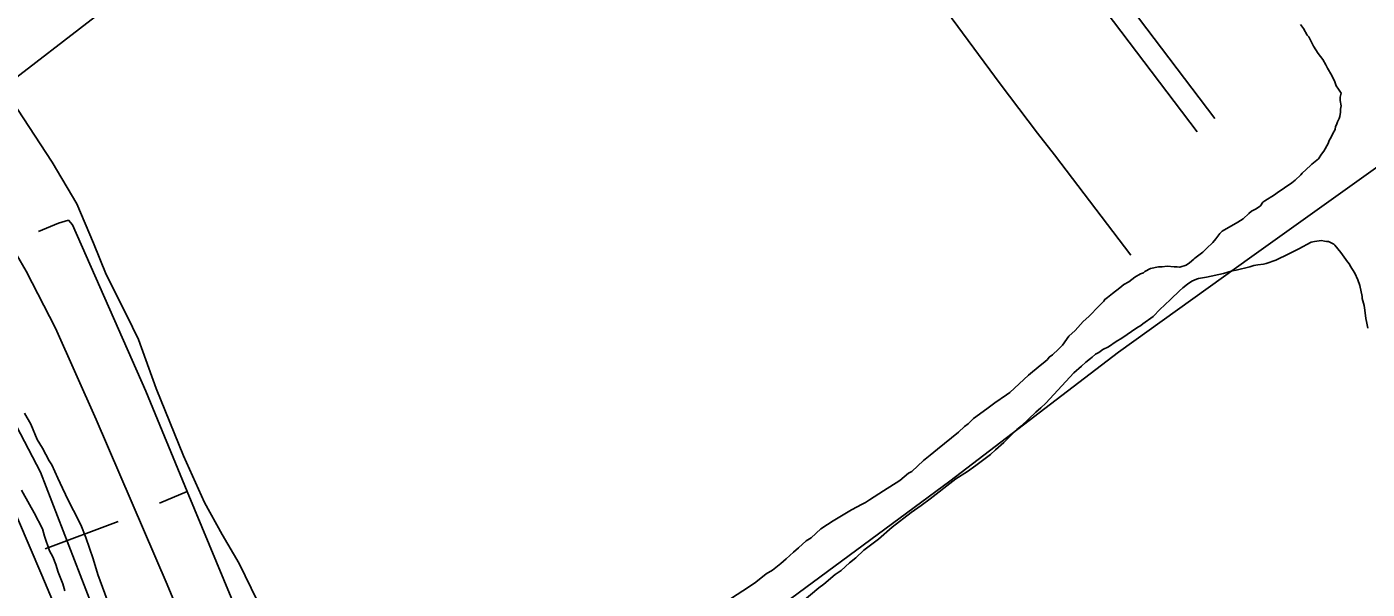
# Model space of a CAD drawing. Extents: x 3329297 to 3367176, y 649250 to 674653.
# Drawn here: x 3341826 to 3343648, y 670634 to 671398 of the extents above; entities that cross this region are included whole.
import ezdxf

# ---------------------------------------------------------------- set-up
doc = ezdxf.new("R2010")
doc.units = 0
for name, color, linetype in [('V-DTCH-CNTR', 7, 'Continuous'), ('V-RAIL-TRAK', 7, 'Continuous'), ('V-ROAD-CNTR', 7, 'Continuous'), ('V-SITE-VEGE', 7, 'Continuous'), ('V-TOPO-SHOR', 7, 'Continuous')]:
    doc.layers.add(name, color=color, linetype=linetype)

msp = doc.modelspace()

# ---------------------------------------------------------------- linework, layer by layer
at = {"layer": 'V-DTCH-CNTR'}
for points in [[(3343062, 671439.1), (3343149.2, 671320.9), (3343199.5, 671253.7), (3343222.8, 671224.4), (3343326.6, 671087.8)], [(3341794.7, 671316.3), (3341919.7, 671412.5)], [(3342147.3, 670601.7), (3342114.6, 670668.7), (3342091.6, 670708.4), (3342067.6, 670751.9), (3342039, 670815.2), (3342002.1, 670906.7), (3341978.1, 670973.3), (3341961.7, 671006.9), (3341934.1, 671061.4), (3341916.6, 671104.4), (3341893.9, 671157.6), (3341860.7, 671214.3), (3341805.8, 671298), (3341794.7, 671316.3), (3341785.5, 671331.4), (3341759.5, 671369.2)]]:
    msp.add_lwpolyline(points, dxfattribs=at)
at = {"layer": 'V-RAIL-TRAK'}
for points in [[(3341732.2, 670919.5), (3341846.6, 670653.1)], [(3342142.3, 669950.7), (3341846.6, 670653.1)], [(3345872.4, 660898.3), (3345202.6, 662524.8), (3345202.6, 662524.8), (3343834.7, 665839), (3343834.7, 665839.1), (3342962.1, 667964.3), (3342962.1, 667964.3), (3342142.3, 669950.7), (3342142.3, 669950.7), (3341846.6, 670653.1)]]:
    msp.add_lwpolyline(points, dxfattribs=at)
at = {"layer": 'V-ROAD-CNTR'}
for points in [[(3340701.3, 672833), (3340716.8, 672808.4), (3341021, 672334.1), (3341348, 671825.1), (3341552.7, 671511.3), (3341655, 671351), (3341738.7, 671214.1), (3341772.7, 671157.9), (3341799.2, 671111.6), (3341825.2, 671066), (3341865, 670988.8), (3341920.5, 670864.6), (3342017, 670640.3)], [(3343440.8, 671273.8), (3343161.9, 671641.7)], [(3343416.9, 671255.7), (3343138, 671623.5)], [(3342677.7, 669050.1), (3342017, 670640.3)]]:
    msp.add_lwpolyline(points, dxfattribs=at)
at = {"layer": 'V-SITE-VEGE'}
for points in [[(3343521.8, 671169.9), (3343525.6, 671172.4), (3343545.3, 671186.4), (3343549.9, 671189.7), (3343557.4, 671197), (3343559.6, 671199.4), (3343570.9, 671210), (3343572.4, 671211.6), (3343574.7, 671213.2), (3343581.5, 671218.9), (3343585.9, 671225.4), (3343588.8, 671229.4), (3343594.7, 671239.7), (3343596.1, 671243.7), (3343599, 671248.5), (3343601.2, 671253.2), (3343604.1, 671258.8), (3343604.7, 671262.7), (3343606.2, 671265.1), (3343607.6, 671269), (3343609.7, 671273.8), (3343610.4, 671276.2), (3343611.7, 671282.5), (3343611.6, 671286.3), (3343612.2, 671291), (3343611.1, 671298), (3343611, 671302.7), (3343612.3, 671308.2), (3343609, 671313.5), (3343605.7, 671318.1), (3343603.3, 671325), (3343598.5, 671334.3), (3343595.3, 671339.8), (3343593.7, 671342.1), (3343591.4, 671346.7), (3343587.4, 671353.7), (3343581.1, 671362.2), (3343574.7, 671372.2), (3343568.4, 671384.6), (3343566, 671386.9), (3343561.2, 671396.2), (3343557.3, 671401.6)], [(3342767.3, 670610.9), (3342806.8, 670636.6), (3342816.7, 670643.2), (3342831.1, 670654.7), (3342839.4, 670659.7), (3342850.8, 670668.7), (3342858.3, 670675.2), (3342868.1, 670684.1), (3342874.9, 670689.9), (3342885.4, 670699.6), (3342892.3, 670703.8), (3342905.1, 670716), (3342914.2, 670721.8), (3342921.8, 670726.7), (3342946.9, 670741.7), (3342961.4, 670749.3), (3342966, 670751.8), (3342971.3, 670755.1), (3342990.3, 670767.6), (3343012.4, 670781.7), (3343024.5, 670791.5), (3343029.1, 670794), (3343044.9, 670808.6), (3343053.9, 670816), (3343063.7, 670824.2), (3343092.5, 670847.1), (3343100.7, 670855.2), (3343105.3, 670858.5), (3343112.8, 670865.8), (3343131, 670879), (3343141.6, 670887.2), (3343157.5, 670897.9), (3343162.1, 670901.2), (3343187.6, 670924.8), (3343203.5, 670937.9), (3343209.5, 670942.8), (3343213.3, 670946), (3343215.5, 670949.2), (3343220.1, 670952.5), (3343228.4, 670959.9), (3343233.6, 670965.5), (3343242.5, 670977.6), (3343250.7, 670985.7), (3343262, 670997.8), (3343269.5, 671004.3), (3343283.7, 671018.9), (3343289.7, 671025.4), (3343291.2, 671027.7), (3343295, 671030.2), (3343301.8, 671035.9), (3343311.6, 671043.3), (3343316.9, 671048.2), (3343323.8, 671051.6), (3343332.1, 671058.2), (3343339.7, 671062.3), (3343343.6, 671064.1), (3343345.8, 671065.7), (3343353.5, 671069.9), (3343364.3, 671071.9), (3343369, 671072), (3343375.9, 671073.1), (3343385.3, 671071.9), (3343389.2, 671072.1), (3343393.1, 671071.4), (3343401.6, 671074.1), (3343406.2, 671077.4), (3343412.2, 671082.3), (3343413.7, 671083.9), (3343424.3, 671092.1), (3343429.5, 671097), (3343437.8, 671105.1), (3343442.3, 671109.9), (3343447.5, 671117.2), (3343450.5, 671120.4), (3343462.7, 671127.1), (3343469.5, 671131.3), (3343471.8, 671132.9), (3343479.4, 671137.1), (3343486.9, 671144.4), (3343490.7, 671147.7), (3343496.8, 671151), (3343502.9, 671155.1), (3343505.8, 671159.9), (3343508.9, 671161.6), (3343521.8, 671169.9)], [(3343648.8, 670988.6), (3343646.9, 670997.8), (3343645.9, 671001.7), (3343644.7, 671013.3), (3343643.7, 671019.5), (3343641, 671028.8), (3343640.9, 671031.9), (3343638, 671046.6), (3343635.3, 671054.3), (3343631.1, 671063.5), (3343624.5, 671073.3), (3343623.6, 671075.6), (3343621.2, 671078.7), (3343612.1, 671091.6), (3343603.9, 671101.4), (3343602.3, 671102.9), (3343599.9, 671104.3), (3343595.1, 671106.5), (3343592.8, 671106.4), (3343589.7, 671107.1), (3343585.8, 671107.7), (3343582.6, 671107.6), (3343576.4, 671106.6), (3343571.8, 671105.6), (3343555, 671096.4), (3343545.1, 671091.3), (3343541.3, 671089.6), (3343523.7, 671081.1), (3343510.6, 671076.7), (3343506.7, 671075.8), (3343499, 671074.7), (3343493.6, 671073.7), (3343488.2, 671072), (3343469.7, 671067.4), (3343464.2, 671066.4), (3343452.7, 671062.8), (3343429.5, 671058), (3343418.7, 671056), (3343415.6, 671055.1), (3343409.4, 671052.6), (3343403.4, 671048.4), (3343397.3, 671043.5), (3343392.8, 671039.5), (3343380.8, 671028.1), (3343372.5, 671020), (3343366.5, 671014.3), (3343356.8, 671004.6), (3343343.1, 670994.7), (3343340.1, 670992.2), (3343334.8, 670988.9), (3343314.3, 670974.9), (3343306.6, 670970.7), (3343296, 670963.3), (3343288.4, 670959.8), (3343283.1, 670955.7), (3343278.5, 670953.2), (3343274, 670949.2), (3343271.7, 670947.5), (3343265.6, 670942.6), (3343259.6, 670936.9), (3343249.1, 670927.9), (3343210.9, 670886.7), (3343204.2, 670880.2), (3343197.4, 670874.5), (3343187.6, 670864.8)], [(3341823.2, 670873.3), (3341831.6, 670858), (3341840.3, 670837.2), (3341847.3, 670825.5), (3341856.4, 670808.4), (3341860.2, 670803.1), (3341868.2, 670784.7), (3341874.7, 670771.1), (3341882.6, 670754), (3341889.7, 670741), (3341899.5, 670721.5), (3341906.2, 670704.3), (3341916.4, 670675.2), (3341922.6, 670653.8), (3341935.4, 670619.4)], [(3343187.6, 670864.8), (3343177.8, 670855.8), (3343171.8, 670850.9), (3343165.8, 670845.2), (3343153.8, 670833.1), (3343142.5, 670823.3), (3343135.7, 670816.8), (3343116, 670802), (3343104.6, 670793.8), (3343088.7, 670783.8), (3343053.9, 670756.8), (3343041.8, 670747.7), (3343028.1, 670737.9), (3343002.4, 670718.2), (3342983.5, 670701.9), (3342963.8, 670687.1), (3342952.6, 670676.5), (3342944.2, 670669.9), (3342933, 670659.4), (3342924.6, 670653.6), (3342909.5, 670640.6), (3342902.7, 670635.6), (3342880.1, 670616.8)], [(3341877.7, 670631.6), (3341874.9, 670641.1), (3341868.9, 670657.1), (3341865.5, 670667.2), (3341861.5, 670677.9), (3341856.9, 670686.2), (3341850.2, 670705.8), (3341847.4, 670715.9), (3341836.3, 670737.7), (3341829.8, 670748.9), (3341818.8, 670768.4)]]:
    msp.add_lwpolyline(points, dxfattribs=at)
at = {"layer": 'V-TOPO-SHOR'}
for p, q in [((3342006.4, 670751), (3342044.2, 670766.5)), ((3341851.3, 670688.5), (3341950.1, 670725.7))]:
    msp.add_line(p, q, dxfattribs=at)
for points in [[(3342332.2, 670211.6), (3342475.2, 670320.6), (3342619.6, 670435.2), (3342855.3, 670614.5), (3343080.5, 670780.8), (3343310, 670956), (3343491.2, 671086.3), (3343655.8, 671203.9), (3343697.2, 671233.5), (3343924, 671417.3), (3344230.2, 671648), (3344409.2, 671782.5), (3344486.9, 671840.9), (3344733.6, 672026.3), (3344845.9, 672104.6)], [(3342400.8, 669442.2), (3342272.5, 669740), (3342060.5, 670234.6), (3341844.7, 670793.1), (3341784.2, 670908.3), (3341727.2, 671023.5), (3341688, 671110.4), (3341661.3, 671167.1), (3341629.2, 671229.2)], [(3342414.3, 669770.5), (3342440.1, 669781.8), (3342444.8, 669785.2), (3342447.7, 669791.7), (3342443.9, 669807.4), (3342405.5, 669895.9), (3342317.2, 670101.7), (3342287.5, 670180.5), (3342279.9, 670200.6), (3342200.9, 670392.5), (3342136.6, 670544.7), (3342103.7, 670622.6), (3342044.2, 670766.5), (3341987.8, 670903), (3341888.4, 671129.2), (3341882.6, 671135.3), (3341869.2, 671131.6), (3341841.8, 671120.2)]]:
    msp.add_lwpolyline(points, dxfattribs=at)

doc.saveas('drawing.dxf')
